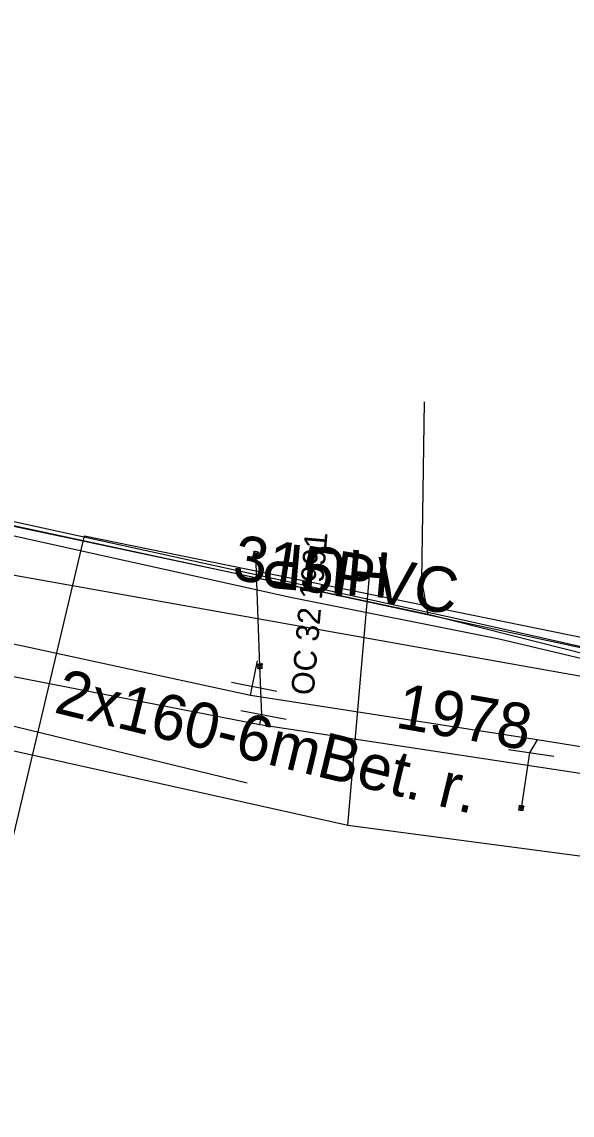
# Model space of a CAD drawing. Extents: x -746464 to -745690, y -1051581 to -1049993.
# Drawn here: x -745967.17 to -745955.04, y -1050629.87 to -1050605.76 of the extents above; entities that cross this region are included whole.
import ezdxf

# ---------------------------------------------------------------- set-up
doc = ezdxf.new("R2010")
doc.units = 0
for name, color, linetype in [('04_CETIN_sdelovaci_podzem', 7, 'Continuous'), ('45_Eltodo_vedeni_NN_zemni', 7, 'Continuous'), ('48_Prazs_plynarenska_STL', 7, 'Continuous'), ('48_Prazs_plynarenska_STL_popisy', 7, 'Continuous'), ('51_PVaK_kanal_jednotna_overena poloha_rad', 7, 'Continuous'), ('51_PVaK_kanal_popisy', 7, 'Continuous'), ('51_PVaK_vodovod_chranicky_objekty', 7, 'Continuous'), ('51_PVaK_vodovod_neoverena poloha_pripojka', 7, 'Continuous'), ('51_PVaK_vodovod_overena poloha_pripojka', 7, 'Continuous'), ('51_PVaK_vodovod_overena poloha_rad', 7, 'Continuous'), ('51_PVaK_vodovod_popisy', 7, 'Continuous'), ('51_PVaK_vodovod_zruseno_neoverena poloha', 7, 'Continuous'), ('55_PREdi_NN', 7, 'Continuous'), ('55_PREdi_stavby_popisy', 7, 'Continuous'), ('55_PREdi_VN', 7, 'Continuous')]:
    doc.layers.add(name, color=color, linetype=linetype)

msp = doc.modelspace()

# ---------------------------------------------------------------- linework, layer by layer
at = {"layer": '04_CETIN_sdelovaci_podzem'}
for points in [[(-745958.21, -1050618.83), (-745977.01, -1050614.84), (-745981.64, -1050613.74)], [(-745958.35, -1050618.08), (-745958.29, -1050614.14)], [(-745958.21, -1050618.83), (-745958.35, -1050618.08)], [(-745939.73, -1050622.43), (-745947.95, -1050621.04), (-745953.45, -1050620.03), (-745958.21, -1050618.83)]]:
    msp.add_lwpolyline(points, dxfattribs=at)
at = {"layer": '45_Eltodo_vedeni_NN_zemni'}
msp.add_lwpolyline([(-745977.418, -1050621.98), (-745967.376, -1050623.803), (-745965.79, -1050617.092), (-745953.655, -1050619.573)], dxfattribs=at)
at = {"layer": '48_Prazs_plynarenska_STL'}
for points in [[(-745959.98, -1050623.47), (-745959.506, -1050617.974)], [(-745983.23, -1050618.3), (-745982.423, -1050618.479), (-745972.466, -1050620.693), (-745959.98, -1050623.47), (-745928.028, -1050627.702), (-745918.45, -1050628.97), (-745909.707, -1050630), (-745901.96, -1050630.912), (-745885.25, -1050632.88), (-745867.974, -1050634.924), (-745862.77, -1050635.54), (-745858.93, -1050638.49), (-745858.68, -1050642.05), (-745857.88, -1050642.106)]]:
    msp.add_lwpolyline(points, dxfattribs=at)
at = {"layer": '51_PVaK_kanal_jednotna_overena poloha_rad'}
msp.add_lwpolyline([(-745945.72, -1050621.82), (-745968.413, -1050617.78), (-745978.75, -1050615.94)], dxfattribs=at)
at = {"layer": '51_PVaK_vodovod_chranicky_objekty'}
for p, q in [((-745962.071, -1050617.532), (-745961.954, -1050617.453)), ((-745962.071, -1050617.532), (-745962.068, -1050617.512)), ((-745962.071, -1050617.532), (-745962.052, -1050617.536)), ((-745962.052, -1050617.434), (-745962.056, -1050617.453)), ((-745961.973, -1050617.551), (-745962.052, -1050617.434)), ((-745962.052, -1050617.434), (-745962.032, -1050617.438)), ((-745961.973, -1050617.551), (-745961.993, -1050617.548)), ((-745961.954, -1050617.453), (-745961.973, -1050617.449)), ((-745961.973, -1050617.551), (-745961.969, -1050617.532)), ((-745961.954, -1050617.453), (-745961.958, -1050617.473)), ((-745961.973, -1050619.921), (-745961.953, -1050619.92)), ((-745961.869, -1050620.017), (-745961.973, -1050619.921)), ((-745961.973, -1050619.921), (-745961.972, -1050619.941)), ((-745961.969, -1050620.021), (-745961.873, -1050619.917)), ((-745961.873, -1050619.917), (-745961.893, -1050619.918)), ((-745961.873, -1050619.917), (-745961.872, -1050619.937)), ((-745961.969, -1050620.021), (-745961.97, -1050620.001)), ((-745961.969, -1050620.021), (-745961.949, -1050620.02)), ((-745961.869, -1050620.017), (-745961.889, -1050620.018)), ((-745961.869, -1050620.017), (-745961.87, -1050619.997)), ((-745961.55, -1050620.527), (-745962.55, -1050620.328)), ((-745961.34, -1050621.143), (-745962.34, -1050620.952)), ((-745955.44, -1050621.96), (-745956.44, -1050621.813)), ((-745956.219, -1050623.137), (-745956.105, -1050623.053)), ((-745956.204, -1050623.039), (-745956.207, -1050623.058)), ((-745956.12, -1050623.152), (-745956.204, -1050623.039)), ((-745956.204, -1050623.039), (-745956.185, -1050623.041)), ((-745956.105, -1050623.053), (-745956.125, -1050623.05)), ((-745956.105, -1050623.053), (-745956.108, -1050623.073)), ((-745956.219, -1050623.137), (-745956.216, -1050623.118)), ((-745956.219, -1050623.137), (-745956.199, -1050623.14)), ((-745956.12, -1050623.152), (-745956.14, -1050623.149)), ((-745956.12, -1050623.152), (-745956.117, -1050623.132))]:
    msp.add_line(p, q, dxfattribs=at)
for points in [[(-745962.003, -1050617.444), (-745962.008, -1050617.443), (-745962.013, -1050617.443), (-745962.018, -1050617.443), (-745962.023, -1050617.444), (-745962.029, -1050617.446), (-745962.033, -1050617.448), (-745962.038, -1050617.45), (-745962.042, -1050617.453), (-745962.046, -1050617.456), (-745962.05, -1050617.46), (-745962.054, -1050617.464), (-745962.057, -1050617.468), (-745962.059, -1050617.473), (-745962.061, -1050617.478), (-745962.062, -1050617.483), (-745962.063, -1050617.488), (-745962.063, -1050617.493), (-745962.063, -1050617.498), (-745962.062, -1050617.503), (-745962.06, -1050617.509), (-745962.058, -1050617.513), (-745962.055, -1050617.518), (-745962.052, -1050617.522), (-745962.049, -1050617.526), (-745962.046, -1050617.53), (-745962.041, -1050617.534), (-745962.037, -1050617.537), (-745962.032, -1050617.539), (-745962.027, -1050617.541), (-745962.022, -1050617.542), (-745962.018, -1050617.543), (-745962.012, -1050617.543), (-745962.007, -1050617.543), (-745962.002, -1050617.542), (-745961.997, -1050617.54), (-745961.992, -1050617.538), (-745961.987, -1050617.535), (-745961.983, -1050617.532), (-745961.979, -1050617.529), (-745961.975, -1050617.526), (-745961.971, -1050617.521), (-745961.968, -1050617.517), (-745961.967, -1050617.512), (-745961.965, -1050617.507), (-745961.964, -1050617.502), (-745961.963, -1050617.498), (-745961.963, -1050617.492), (-745961.963, -1050617.487), (-745961.964, -1050617.482), (-745961.966, -1050617.477), (-745961.968, -1050617.472), (-745961.97, -1050617.468), (-745961.973, -1050617.463), (-745961.976, -1050617.459), (-745961.98, -1050617.455), (-745961.984, -1050617.451), (-745961.988, -1050617.449), (-745961.993, -1050617.447), (-745961.998, -1050617.445), (-745962.003, -1050617.444)], [(-745961.923, -1050619.919), (-745961.928, -1050619.919), (-745961.933, -1050619.92), (-745961.938, -1050619.922), (-745961.943, -1050619.924), (-745961.948, -1050619.927), (-745961.951, -1050619.93), (-745961.955, -1050619.933), (-745961.959, -1050619.937), (-745961.962, -1050619.942), (-745961.965, -1050619.946), (-745961.968, -1050619.951), (-745961.97, -1050619.956), (-745961.97, -1050619.961), (-745961.971, -1050619.966), (-745961.971, -1050619.971), (-745961.971, -1050619.976), (-745961.97, -1050619.981), (-745961.968, -1050619.986), (-745961.966, -1050619.991), (-745961.963, -1050619.996), (-745961.96, -1050619.999), (-745961.957, -1050620.003), (-745961.953, -1050620.007), (-745961.949, -1050620.01), (-745961.944, -1050620.013), (-745961.939, -1050620.016), (-745961.934, -1050620.018), (-745961.929, -1050620.018), (-745961.924, -1050620.019), (-745961.919, -1050620.019), (-745961.914, -1050620.019), (-745961.909, -1050620.018), (-745961.904, -1050620.016), (-745961.899, -1050620.014), (-745961.894, -1050620.011), (-745961.891, -1050620.008), (-745961.887, -1050620.005), (-745961.883, -1050620.001), (-745961.88, -1050619.997), (-745961.877, -1050619.992), (-745961.874, -1050619.987), (-745961.873, -1050619.982), (-745961.872, -1050619.977), (-745961.871, -1050619.972), (-745961.871, -1050619.967), (-745961.871, -1050619.962), (-745961.872, -1050619.957), (-745961.874, -1050619.952), (-745961.876, -1050619.947), (-745961.879, -1050619.942), (-745961.882, -1050619.939), (-745961.885, -1050619.935), (-745961.889, -1050619.931), (-745961.894, -1050619.928), (-745961.898, -1050619.925), (-745961.903, -1050619.922), (-745961.908, -1050619.921), (-745961.913, -1050619.92), (-745961.918, -1050619.919), (-745961.923, -1050619.919)], [(-745956.155, -1050623.046), (-745956.16, -1050623.045), (-745956.165, -1050623.045), (-745956.17, -1050623.046), (-745956.175, -1050623.047), (-745956.181, -1050623.049), (-745956.185, -1050623.052), (-745956.19, -1050623.054), (-745956.194, -1050623.057), (-745956.198, -1050623.061), (-745956.201, -1050623.064), (-745956.205, -1050623.069), (-745956.208, -1050623.073), (-745956.209, -1050623.078), (-745956.211, -1050623.083), (-745956.212, -1050623.088), (-745956.213, -1050623.093), (-745956.212, -1050623.098), (-745956.212, -1050623.103), (-745956.211, -1050623.108), (-745956.209, -1050623.114), (-745956.206, -1050623.118), (-745956.204, -1050623.123), (-745956.2, -1050623.127), (-745956.197, -1050623.131), (-745956.193, -1050623.134), (-745956.189, -1050623.138), (-745956.184, -1050623.141), (-745956.179, -1050623.142), (-745956.175, -1050623.144), (-745956.17, -1050623.145), (-745956.165, -1050623.146), (-745956.16, -1050623.145), (-745956.155, -1050623.145), (-745956.149, -1050623.144), (-745956.144, -1050623.142), (-745956.14, -1050623.139), (-745956.135, -1050623.137), (-745956.131, -1050623.133), (-745956.127, -1050623.13), (-745956.124, -1050623.126), (-745956.12, -1050623.122), (-745956.117, -1050623.117), (-745956.115, -1050623.113), (-745956.114, -1050623.108), (-745956.113, -1050623.103), (-745956.112, -1050623.098), (-745956.112, -1050623.093), (-745956.113, -1050623.088), (-745956.114, -1050623.082), (-745956.116, -1050623.077), (-745956.118, -1050623.073), (-745956.121, -1050623.068), (-745956.124, -1050623.064), (-745956.128, -1050623.06), (-745956.131, -1050623.057), (-745956.136, -1050623.053), (-745956.14, -1050623.05), (-745956.145, -1050623.048), (-745956.15, -1050623.047), (-745956.155, -1050623.046)]]:
    msp.add_lwpolyline(points, dxfattribs=at)
at = {"layer": '51_PVaK_vodovod_neoverena poloha_pripojka'}
msp.add_line((-745961.92, -1050619.97), (-745962.012, -1050617.494), dxfattribs=at)
at = {"layer": '51_PVaK_vodovod_overena poloha_pripojka'}
for p, q in [((-745961.88, -1050621.04), (-745961.92, -1050619.97)), ((-745961.92, -1050621.25), (-745961.88, -1050621.04))]:
    msp.add_line(p, q, dxfattribs=at)
at = {"layer": '51_PVaK_vodovod_overena poloha_rad'}
msp.add_lwpolyline([(-746014.36, -1050609.69), (-745980.95, -1050617.57), (-745973.36, -1050619.03), (-745961.92, -1050621.25), (-745930.63, -1050626.01), (-745915.85, -1050627.92), (-745904.76, -1050629.4), (-745861.02, -1050634.28), (-745853.46, -1050635.14)], dxfattribs=at)
at = {"layer": '51_PVaK_vodovod_zruseno_neoverena poloha'}
for p, q in [((-745962.09, -1050620.42), (-745961.976, -1050619.853)), ((-745962.129, -1050620.616), (-745962.09, -1050620.42)), ((-745955.81, -1050621.59), (-745955.98, -1050621.88)), ((-745955.98, -1050621.88), (-745956.162, -1050623.097))]:
    msp.add_line(p, q, dxfattribs=at)
msp.add_lwpolyline([(-745852.68, -1050634.63), (-745861.154, -1050634.158), (-745904.877, -1050628.988), (-745915.725, -1050627.548), (-745930.855, -1050625.588), (-745955.81, -1050621.59), (-745962.129, -1050620.616), (-745973.33, -1050618.19), (-745981.008, -1050616.706), (-746015.55, -1050609.24)], dxfattribs=at)
at = {"layer": '55_PREdi_NN'}
for points in [[(-745946.763, -1050578.395), (-745945.437, -1050578.623), (-745944.173, -1050578.85), (-745944.644, -1050581.882), (-745967.024, -1050578.31), (-745969.11, -1050592.53), (-745972.772, -1050591.713), (-745977.742, -1050614.634), (-745951.228, -1050620.333), (-745951.028, -1050619.403)], [(-745977.794, -1050614.663), (-745970.575, -1050616.075), (-745957.28, -1050618.98), (-745947.624, -1050621.168), (-745944.434, -1050621.562)]]:
    msp.add_lwpolyline(points, dxfattribs=at)
at = {"layer": '55_PREdi_stavby_popisy'}
msp.add_lwpolyline([(-745977.927, -1050618.755), (-745971.006, -1050620.4), (-745962.203, -1050622.538)], dxfattribs=at)
at = {"layer": '55_PREdi_VN'}
msp.add_lwpolyline([(-745880.52, -1050629.74), (-745887.65, -1050629.04), (-745891.22, -1050628.73), (-745900.7, -1050627.49), (-745901.36, -1050627.4), (-745908.96, -1050626.49), (-745911.99, -1050625.99), (-745921.94, -1050624.74), (-745926.66, -1050624.04), (-745928.94, -1050623.66), (-745931.98, -1050623.2), (-745941.45, -1050622.2), (-745944.29, -1050621.51), (-745948.24, -1050620.95), (-745953.42, -1050620.14), (-745956.65, -1050619.37), (-745961.25, -1050618.45), (-745968.47, -1050616.85), (-745975.42, -1050615.47), (-745985.66, -1050613.08)], dxfattribs=at)
msp.add_lwpolyline([(-745880.52, -1050629.74), (-745887.65, -1050629.04), (-745891.22, -1050628.73), (-745900.7, -1050627.49), (-745901.36, -1050627.4), (-745908.96, -1050626.49), (-745911.99, -1050625.99), (-745921.94, -1050624.74), (-745926.66, -1050624.04), (-745928.94, -1050623.66), (-745931.98, -1050623.2), (-745941.45, -1050622.2), (-745944.29, -1050621.51), (-745948.24, -1050620.95), (-745953.42, -1050620.14), (-745956.65, -1050619.37), (-745961.25, -1050618.45), (-745968.47, -1050616.85), (-745975.42, -1050615.47), (-745985.66, -1050613.08)], dxfattribs=at)

# ---------------------------------------------------------------- texts
at = {"layer": '48_Prazs_plynarenska_STL_popisy'}
for s, height, rotation, p in [('OC 32 1991', 0.5, 85.0707, (-745960.738, -1050620.622)), ('HUP', 1, 175.07, (-745959.006, -1050617.474))]:
    msp.add_text(s, height=height, rotation=rotation, dxfattribs=at).set_placement(p)
at = {"layer": '51_PVaK_kanal_popisy'}
msp.add_text('315PVC', height=1, rotation=350.9041, dxfattribs=at).set_placement((-745962.555, -1050618.048))
at = {"layer": '51_PVaK_vodovod_popisy'}
msp.add_text('1978', height=1, rotation=350.201, dxfattribs=at).set_placement((-745958.96, -1050621.319))
at = {"layer": '55_PREdi_stavby_popisy'}
msp.add_text('2x160-6mBet. r.', height=1, rotation=346.3519, dxfattribs=at).set_placement((-745966.486, -1050620.983))

doc.saveas('drawing.dxf')
